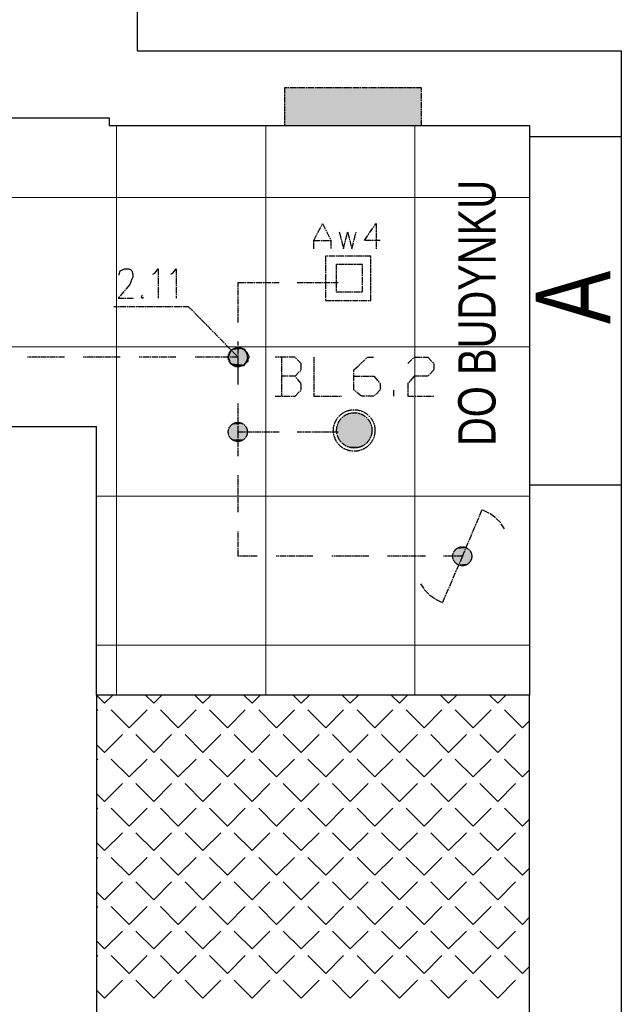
# Model space of a CAD drawing. Header units: millimetres. Extents: x -523 to 1404227, y -783705 to 1038705.
# Tile 477 of 508: x 910804 to 913222, y 221442 to 225400. Entities that reach past the tile are written whole.
import ezdxf

# ---------------------------------------------------------------- set-up
doc = ezdxf.new("R2010")
doc.units = ezdxf.units.MM
doc.linetypes.add('ACAD_ISO08W100', pattern=[36, 24, -3, 6, -3])
doc.layers.add('!!ELEKTRYKA', color=7, linetype='Continuous')
doc.styles.add('BIKWYM', font='BIKROMSW.SHX', dxfattribs={"width": 0.8})

msp = doc.modelspace()

# ---------------------------------------------------------------- linework, layer by layer
at = {"layer": '!!ELEKTRYKA', "color": 252}
for p, q in [((911277.7, 225275.06), (911277.7, 236828.69)), ((911277.7, 225275.06), (913221.99, 225275.06)), ((913221.99, 225275.06), (913221.99, 218385.47)), ((910602.7, 225005.06), (911162.7, 225005.06)), ((911162.7, 225005.06), (911162.7, 224975.06)), ((911162.7, 224975.06), (912463.2, 224975.06)), ((912463.2, 224975.06), (912852.7, 224975.06)), ((912852.7, 224975.06), (912852.7, 224825.07)), ((912852.7, 224930.06), (913221.99, 224930.06)), ((912852.7, 224825.07), (912852.7, 222685.06)), ((909887.7, 223765.06), (911112.7, 223765.06)), ((911112.7, 222685.06), (911112.7, 223765.06)), ((912852.7, 223530.06), (913221.99, 223530.06)), ((911112.7, 222685.06), (911112.7, 218845.06)), ((912852.7, 222685.06), (911112.7, 222685.06)), ((912852.7, 218845.06), (912852.7, 222685.06))]:
    msp.add_line(p, q, dxfattribs=at)
at = {"layer": '!!ELEKTRYKA', "color": 252, "lineweight": 15, "ltscale": 15}
for p, q in [((911192.7, 224975.06), (911192.7, 222685.06)), ((911792.7, 224975.06), (911792.7, 222685.06)), ((912392.7, 224975.06), (912392.7, 222685.06)), ((904592.7, 224685.06), (912852.7, 224685.06)), ((904592.7, 224085.06), (912852.7, 224085.06)), ((911112.7, 223485.06), (912852.7, 223485.06)), ((911112.7, 222885.06), (912852.7, 222885.06))]:
    msp.add_line(p, q, dxfattribs=at)
at = {"layer": '!!ELEKTRYKA', "color": 252, "linetype": 'Continuous', "lineweight": 20}
for p, q in [((911144.93, 222652.2), (911112.7, 222684.44)), ((911144.93, 222652.2), (911177.78, 222685.06)), ((911342.49, 222652.2), (911309.64, 222685.06)), ((911342.49, 222652.2), (911375.34, 222685.06)), ((911540.06, 222652.2), (911507.21, 222685.06)), ((911540.06, 222652.2), (911572.91, 222685.06)), ((911737.63, 222652.2), (911704.77, 222685.06)), ((911737.63, 222652.2), (911770.48, 222685.06)), ((911935.19, 222652.2), (911902.34, 222685.06)), ((911935.19, 222652.2), (911968.04, 222685.06)), ((912132.76, 222652.2), (912099.91, 222685.06)), ((912132.76, 222652.2), (912165.61, 222685.06)), ((912330.32, 222652.2), (912297.47, 222685.06)), ((912330.32, 222652.2), (912363.17, 222685.06)), ((912527.89, 222652.2), (912495.04, 222685.06)), ((912527.89, 222652.2), (912560.74, 222685.06)), ((912725.45, 222652.2), (912692.6, 222685.06)), ((912725.45, 222652.2), (912758.3, 222685.06)), ((911112.7, 222619.97), (911117.99, 222625.26)), ((911243.71, 222553.42), (911171.87, 222625.26)), ((911243.71, 222553.42), (911315.55, 222625.26)), ((911441.28, 222553.42), (911369.43, 222625.26)), ((911441.28, 222553.42), (911513.12, 222625.26)), ((911638.84, 222553.42), (911567, 222625.26)), ((911638.84, 222553.42), (911710.68, 222625.26)), ((911836.41, 222553.42), (911764.57, 222625.26)), ((911836.41, 222553.42), (911908.25, 222625.26)), ((912033.97, 222553.42), (911962.13, 222625.26)), ((912033.97, 222553.42), (912105.82, 222625.26)), ((912231.54, 222553.42), (912159.7, 222625.26)), ((912231.54, 222553.42), (912303.38, 222625.26)), ((912429.11, 222553.42), (912357.26, 222625.26)), ((912429.11, 222553.42), (912500.95, 222625.26)), ((912626.67, 222553.42), (912554.83, 222625.26)), ((912626.67, 222553.42), (912698.51, 222625.26)), ((912824.24, 222553.42), (912752.39, 222625.26)), ((912824.24, 222553.42), (912852.7, 222581.88)), ((911144.93, 222454.64), (911216.77, 222526.48)), ((911342.49, 222454.64), (911270.65, 222526.48)), ((911342.49, 222454.64), (911414.34, 222526.48)), ((911540.06, 222454.64), (911468.22, 222526.48)), ((911540.06, 222454.64), (911611.9, 222526.48)), ((911737.63, 222454.64), (911665.78, 222526.48)), ((911737.63, 222454.64), (911809.47, 222526.48)), ((911935.19, 222454.64), (911863.35, 222526.48)), ((911935.19, 222454.64), (912007.03, 222526.48)), ((912132.76, 222454.64), (912060.91, 222526.48)), ((912132.76, 222454.64), (912204.6, 222526.48)), ((912330.32, 222454.64), (912258.48, 222526.48)), ((912330.32, 222454.64), (912402.16, 222526.48)), ((912527.89, 222454.64), (912456.05, 222526.48)), ((912527.89, 222454.64), (912599.73, 222526.48)), ((912725.45, 222454.64), (912653.61, 222526.48)), ((912725.45, 222454.64), (912797.3, 222526.48)), ((912852.7, 222524.96), (912851.18, 222526.48)), ((911144.93, 222454.64), (911112.7, 222486.87)), ((911112.7, 222422.41), (911117.99, 222427.7)), ((911243.71, 222355.86), (911171.87, 222427.7)), ((911243.71, 222355.86), (911315.55, 222427.7)), ((911441.28, 222355.86), (911369.43, 222427.7)), ((911441.28, 222355.86), (911513.12, 222427.7)), ((911638.84, 222355.86), (911567, 222427.7)), ((911638.84, 222355.86), (911710.68, 222427.7)), ((911836.41, 222355.86), (911764.57, 222427.7)), ((911836.41, 222355.86), (911908.25, 222427.7)), ((912033.97, 222355.86), (911962.13, 222427.7)), ((912033.97, 222355.86), (912105.82, 222427.7)), ((912231.54, 222355.86), (912159.7, 222427.7)), ((912231.54, 222355.86), (912303.38, 222427.7)), ((912429.11, 222355.86), (912357.26, 222427.7)), ((912429.11, 222355.86), (912500.95, 222427.7)), ((912626.67, 222355.86), (912554.83, 222427.7)), ((912626.67, 222355.86), (912698.51, 222427.7)), ((912824.24, 222355.86), (912752.39, 222427.7)), ((912824.24, 222355.86), (912852.7, 222384.32)), ((911144.93, 222257.07), (911216.77, 222328.92)), ((911342.49, 222257.07), (911270.65, 222328.92)), ((911342.49, 222257.07), (911414.34, 222328.92)), ((911540.06, 222257.07), (911468.22, 222328.92)), ((911540.06, 222257.07), (911611.9, 222328.92)), ((911737.63, 222257.07), (911665.78, 222328.92)), ((911737.63, 222257.07), (911809.47, 222328.92)), ((911935.19, 222257.07), (911863.35, 222328.92)), ((911935.19, 222257.07), (912007.03, 222328.92)), ((912132.76, 222257.07), (912060.91, 222328.92)), ((912132.76, 222257.07), (912204.6, 222328.92)), ((912330.32, 222257.07), (912258.48, 222328.92)), ((912330.32, 222257.07), (912402.16, 222328.92)), ((912527.89, 222257.07), (912456.05, 222328.92)), ((912527.89, 222257.07), (912599.73, 222328.92)), ((912725.45, 222257.07), (912653.61, 222328.92)), ((912725.45, 222257.07), (912797.3, 222328.92)), ((912852.7, 222327.4), (912851.18, 222328.92)), ((911144.93, 222257.07), (911112.7, 222289.31)), ((911112.7, 222224.84), (911117.99, 222230.13)), ((911243.71, 222158.29), (911171.87, 222230.13)), ((911243.71, 222158.29), (911315.55, 222230.13)), ((911441.28, 222158.29), (911369.43, 222230.13)), ((911441.28, 222158.29), (911513.12, 222230.13)), ((911638.84, 222158.29), (911567, 222230.13)), ((911638.84, 222158.29), (911710.68, 222230.13)), ((911836.41, 222158.29), (911764.57, 222230.13)), ((911836.41, 222158.29), (911908.25, 222230.13)), ((912033.97, 222158.29), (911962.13, 222230.13)), ((912033.97, 222158.29), (912105.82, 222230.13)), ((912231.54, 222158.29), (912159.7, 222230.13)), ((912231.54, 222158.29), (912303.38, 222230.13)), ((912429.11, 222158.29), (912357.26, 222230.13)), ((912429.11, 222158.29), (912500.95, 222230.13)), ((912626.67, 222158.29), (912554.83, 222230.13)), ((912626.67, 222158.29), (912698.51, 222230.13)), ((912824.24, 222158.29), (912752.39, 222230.13)), ((912824.24, 222158.29), (912852.7, 222186.75)), ((911144.93, 222059.51), (911216.77, 222131.35)), ((911342.49, 222059.51), (911270.65, 222131.35)), ((911342.49, 222059.51), (911414.34, 222131.35)), ((911540.06, 222059.51), (911468.22, 222131.35)), ((911540.06, 222059.51), (911611.9, 222131.35)), ((911737.63, 222059.51), (911665.78, 222131.35)), ((911737.63, 222059.51), (911809.47, 222131.35)), ((911935.19, 222059.51), (911863.35, 222131.35)), ((911935.19, 222059.51), (912007.03, 222131.35)), ((912132.76, 222059.51), (912060.91, 222131.35)), ((912132.76, 222059.51), (912204.6, 222131.35)), ((912330.32, 222059.51), (912258.48, 222131.35)), ((912330.32, 222059.51), (912402.16, 222131.35)), ((912527.89, 222059.51), (912456.05, 222131.35)), ((912527.89, 222059.51), (912599.73, 222131.35)), ((912725.45, 222059.51), (912653.61, 222131.35)), ((912725.45, 222059.51), (912797.3, 222131.35)), ((912852.7, 222129.83), (912851.18, 222131.35)), ((911144.93, 222059.51), (911112.7, 222091.74)), ((911112.7, 222027.28), (911117.99, 222032.57)), ((911243.71, 221960.72), (911171.87, 222032.57)), ((911243.71, 221960.72), (911315.55, 222032.57)), ((911441.28, 221960.72), (911369.43, 222032.57)), ((911441.28, 221960.72), (911513.12, 222032.57)), ((911638.84, 221960.72), (911567, 222032.57)), ((911638.84, 221960.72), (911710.68, 222032.57)), ((911836.41, 221960.72), (911764.57, 222032.57)), ((911836.41, 221960.72), (911908.25, 222032.57)), ((912033.97, 221960.72), (911962.13, 222032.57)), ((912033.97, 221960.72), (912105.82, 222032.57)), ((912231.54, 221960.72), (912159.7, 222032.57)), ((912231.54, 221960.72), (912303.38, 222032.57)), ((912429.11, 221960.72), (912357.26, 222032.57)), ((912429.11, 221960.72), (912500.95, 222032.57)), ((912626.67, 221960.72), (912554.83, 222032.57)), ((912626.67, 221960.72), (912698.51, 222032.57)), ((912824.24, 221960.72), (912752.39, 222032.57)), ((912824.24, 221960.72), (912852.7, 221989.18)), ((911144.93, 221861.94), (911216.77, 221933.78)), ((911342.49, 221861.94), (911270.65, 221933.78)), ((911342.49, 221861.94), (911414.34, 221933.78)), ((911540.06, 221861.94), (911468.22, 221933.78)), ((911540.06, 221861.94), (911611.9, 221933.78)), ((911737.63, 221861.94), (911665.78, 221933.78)), ((911737.63, 221861.94), (911809.47, 221933.78)), ((911935.19, 221861.94), (911863.35, 221933.78)), ((911935.19, 221861.94), (912007.03, 221933.78)), ((912132.76, 221861.94), (912060.91, 221933.78)), ((912132.76, 221861.94), (912204.6, 221933.78)), ((912330.32, 221861.94), (912258.48, 221933.78)), ((912330.32, 221861.94), (912402.16, 221933.78)), ((912527.89, 221861.94), (912456.05, 221933.78)), ((912527.89, 221861.94), (912599.73, 221933.78)), ((912725.45, 221861.94), (912653.61, 221933.78)), ((912725.45, 221861.94), (912797.3, 221933.78)), ((912852.7, 221932.27), (912851.18, 221933.78)), ((911144.93, 221861.94), (911112.7, 221894.17)), ((911112.7, 221829.71), (911117.99, 221835)), ((911243.71, 221763.16), (911171.87, 221835)), ((911243.71, 221763.16), (911315.55, 221835)), ((911441.28, 221763.16), (911369.43, 221835)), ((911441.28, 221763.16), (911513.12, 221835)), ((911638.84, 221763.16), (911567, 221835)), ((911638.84, 221763.16), (911710.68, 221835)), ((911836.41, 221763.16), (911764.57, 221835)), ((911836.41, 221763.16), (911908.25, 221835)), ((912033.97, 221763.16), (911962.13, 221835)), ((912033.97, 221763.16), (912105.82, 221835)), ((912231.54, 221763.16), (912159.7, 221835)), ((912231.54, 221763.16), (912303.38, 221835)), ((912429.11, 221763.16), (912357.26, 221835)), ((912429.11, 221763.16), (912500.95, 221835)), ((912626.67, 221763.16), (912554.83, 221835)), ((912626.67, 221763.16), (912698.51, 221835)), ((912824.24, 221763.16), (912752.39, 221835)), ((912824.24, 221763.16), (912852.7, 221791.62)), ((911144.93, 221664.38), (911216.77, 221736.22)), ((911342.49, 221664.38), (911270.65, 221736.22)), ((911342.49, 221664.38), (911414.34, 221736.22)), ((911540.06, 221664.38), (911468.22, 221736.22)), ((911540.06, 221664.38), (911611.9, 221736.22)), ((911737.63, 221664.38), (911665.78, 221736.22)), ((911737.63, 221664.38), (911809.47, 221736.22)), ((911935.19, 221664.38), (911863.35, 221736.22)), ((911935.19, 221664.38), (912007.03, 221736.22)), ((912132.76, 221664.38), (912060.91, 221736.22)), ((912132.76, 221664.38), (912204.6, 221736.22)), ((912330.32, 221664.38), (912258.48, 221736.22)), ((912330.32, 221664.38), (912402.16, 221736.22)), ((912527.89, 221664.38), (912456.05, 221736.22)), ((912527.89, 221664.38), (912599.73, 221736.22)), ((912725.45, 221664.38), (912653.61, 221736.22)), ((912725.45, 221664.38), (912797.3, 221736.22)), ((912852.7, 221734.7), (912851.18, 221736.22)), ((911144.93, 221664.38), (911112.7, 221696.61)), ((911112.7, 221632.14), (911117.99, 221637.44)), ((911243.71, 221565.59), (911171.87, 221637.44)), ((911243.71, 221565.59), (911315.55, 221637.44)), ((911441.28, 221565.59), (911369.43, 221637.44)), ((911441.28, 221565.59), (911513.12, 221637.44)), ((911638.84, 221565.59), (911567, 221637.44)), ((911638.84, 221565.59), (911710.68, 221637.44)), ((911836.41, 221565.59), (911764.57, 221637.44)), ((911836.41, 221565.59), (911908.25, 221637.44)), ((912033.97, 221565.59), (911962.13, 221637.44)), ((912033.97, 221565.59), (912105.82, 221637.44)), ((912231.54, 221565.59), (912159.7, 221637.44)), ((912231.54, 221565.59), (912303.38, 221637.44)), ((912429.11, 221565.59), (912357.26, 221637.44)), ((912429.11, 221565.59), (912500.95, 221637.44)), ((912626.67, 221565.59), (912554.83, 221637.44)), ((912626.67, 221565.59), (912698.51, 221637.44)), ((912824.24, 221565.59), (912752.39, 221637.44)), ((912824.24, 221565.59), (912852.7, 221594.05)), ((911144.93, 221466.81), (911216.77, 221538.65)), ((911342.49, 221466.81), (911270.65, 221538.65)), ((911342.49, 221466.81), (911414.34, 221538.65)), ((911540.06, 221466.81), (911468.22, 221538.65)), ((911540.06, 221466.81), (911611.9, 221538.65)), ((911737.63, 221466.81), (911665.78, 221538.65)), ((911737.63, 221466.81), (911809.47, 221538.65)), ((911935.19, 221466.81), (911863.35, 221538.65)), ((911935.19, 221466.81), (912007.03, 221538.65)), ((912132.76, 221466.81), (912060.91, 221538.65)), ((912132.76, 221466.81), (912204.6, 221538.65)), ((912330.32, 221466.81), (912258.48, 221538.65)), ((912330.32, 221466.81), (912402.16, 221538.65)), ((912527.89, 221466.81), (912456.05, 221538.65)), ((912527.89, 221466.81), (912599.73, 221538.65)), ((912725.45, 221466.81), (912653.61, 221538.65)), ((912725.45, 221466.81), (912797.3, 221538.65)), ((912852.7, 221537.13), (912851.18, 221538.65)), ((911144.93, 221466.81), (911112.7, 221499.04))]:
    msp.add_line(p, q, dxfattribs=at)
at = {"layer": '!!ELEKTRYKA', "color": 252, "lineweight": 20}
for p, q in [((912852.7, 222685.06), (912852.7, 222545.06)), ((912852.7, 222545.06), (912852.7, 218845.06))]:
    msp.add_line(p, q, dxfattribs=at)
at = {"layer": '!!ELEKTRYKA', "color": 14, "linetype": 'ACAD_ISO08W100', "lineweight": -3}
msp.add_lwpolyline([(912418.41, 225126.81), (911867.95, 225126.81), (911867.95, 224974.41), (912418.41, 224974.41)], close=True, dxfattribs=at)
at = {"layer": '!!ELEKTRYKA', "color": 30, "linetype": 'ACAD_ISO08W100', "lineweight": -3}
for points in [[(911986.64, 224479.05), (911986.64, 224512.93), (912020.63, 224580.68), (912054.63, 224512.93), (912054.63, 224479.05)], [(912253.26, 224513.02), (912189.51, 224513.02), (912236.3, 224580.74), (912236.3, 224479.15)], [(912088.08, 224546.86), (912105.06, 224479.12), (912122.04, 224546.86), (912139.01, 224479.12), (912155.99, 224546.86)], [(911986.64, 224512.93), (912054.63, 224512.93)]]:
    msp.add_lwpolyline(points, dxfattribs=at)
for points in [[(912032.87, 224271.69), (912215.07, 224271.69), (912215.07, 224449.49), (912032.87, 224449.49)], [(912075.66, 224305.46), (912181.64, 224305.46), (912181.64, 224415.55), (912075.66, 224415.55)]]:
    msp.add_lwpolyline(points, close=True, dxfattribs=at)
at = {"layer": '!!ELEKTRYKA', "color": 5, "linetype": 'ACAD_ISO08W100', "lineweight": -3}
for points in [[(911203.43, 224373.22), (911203.43, 224377.47), (911207.56, 224390.18), (911216.43, 224394.37), (911224.7, 224398.63), (911241.84, 224398.63), (911250.11, 224394.37), (911254.25, 224390.18), (911258.39, 224377.47), (911258.39, 224364.77), (911254.25, 224356.32), (911245.98, 224335.1), (911199.29, 224280.08), (911262.52, 224280.08)], [(911338.68, 224377.53), (911346.94, 224381.72), (911359.92, 224398.65), (911359.92, 224280.16)], [(911411.14, 224377.46), (911419.39, 224381.64), (911432.36, 224398.57), (911432.36, 224280.05)], [(911681.64, 224182.75), (911681.64, 224343.62), (911846.86, 224343.62)], [(911919.01, 224343.57), (912083.83, 224343.57)], [(911296.58, 224292.8), (911292.45, 224284.3), (911296.58, 224280.11), (911300.71, 224284.3)], [(911482.88, 224246.26), (911182.04, 224246.26)], [(911482.9, 224246.21), (911682.05, 224042.99)], [(911681.64, 223945.67), (911681.64, 224106.55)], [(910983.19, 224043.07), (910834.71, 224043.07)], [(911207.1, 224043.07), (911059.22, 224043.07)], [(911431.62, 224043.07), (911283.74, 224043.07)], [(911682.2, 223932.91), (911682.2, 224043), (911508.43, 224043)], [(911910.43, 223966.82), (911935.67, 223992.24), (911935.67, 224017.66), (911910.43, 224043.02), (911830, 224043.02)], [(911855.53, 224042.99), (911855.53, 223886.35)], [(911986.64, 224043.04), (911986.64, 223886.37), (912096.83, 223886.37)], [(912147.42, 223966.83), (912227.58, 223966.83), (912253.33, 223937.22), (912253.33, 223911.82), (912227.58, 223886.43), (912177.26, 223886.43), (912147.42, 223911.82), (912147.42, 223992.22), (912202.42, 224043.07), (912227.58, 224043.07)], [(912363.41, 224017.62), (912389.09, 224043.02), (912443.97, 224043.02), (912469.07, 224017.62), (912469.07, 223992.23), (912443.97, 223966.83), (912389.09, 223966.83), (912363.41, 223937.17), (912363.41, 223886.38), (912469.07, 223886.38)], [(911830, 223886.39), (911910.43, 223886.39), (911935.67, 223911.81), (911935.67, 223937.17), (911910.43, 223966.82), (911855.24, 223966.82)], [(912308.2, 223886.4), (912308.2, 223911.81)], [(911846.86, 223742.47), (911681.64, 223742.47), (911681.64, 223856.77)], [(911681.64, 223645.1), (911681.64, 223742.47)], [(912083.83, 223742.44), (911919.01, 223742.44)], [(911681.64, 223420.72), (911681.64, 223568.9)], [(912583.53, 223242.89), (912663.91, 223433.41)], [(912752.62, 223353.07), (912735.74, 223378.44), (912714.21, 223399.63), (912689.19, 223416.56), (912663.58, 223429.25)], [(911758.07, 223242.92), (911681.64, 223242.92), (911681.64, 223344.52)], [(911982.07, 223242.91), (911834.14, 223242.91)], [(912206.91, 223242.91), (912058.39, 223242.91)], [(912435.27, 223242.91), (912282.64, 223242.91)], [(912583.24, 223242.97), (912502.8, 223056.66)], [(912583.21, 223242.91), (912507.48, 223242.91)], [(912414.47, 223132.81), (912431.39, 223107.43), (912452.4, 223086.25), (912478.07, 223069.33), (912503.16, 223056.61)]]:
    msp.add_lwpolyline(points, dxfattribs=at)
msp.add_lwpolyline([(911707.21, 224013.41), (911703.09, 224009.18), (911694.27, 224009.18), (911686.04, 224004.94), (911681.92, 224004.94), (911673.09, 224004.94), (911664.86, 224009.18), (911660.74, 224013.41), (911651.92, 224017.65), (911647.8, 224026.12), (911647.8, 224030.36), (911643.68, 224038.83), (911643.68, 224047.3), (911647.8, 224055.71), (911647.8, 224059.94), (911651.92, 224068.41), (911656.62, 224072.65), (911664.86, 224076.88), (911673.09, 224081.12), (911677.8, 224081.12), (911686.04, 224081.12), (911694.27, 224081.12), (911703.09, 224076.88), (911707.21, 224076.88), (911711.33, 224068.41), (911715.45, 224064.18), (911720.15, 224055.71), (911724.27, 224047.3), (911724.27, 224043.06), (911720.15, 224034.59), (911720.15, 224026.12), (911715.45, 224021.89)], close=True, dxfattribs=at)
for centre, radius in [((911680.46, 224043.28), 38.36), ((911680.46, 224043.28), 38.36), ((912148.33, 223748.73), 83.53), ((912148.71, 223749.24), 71.02), ((911680.46, 223742.7), 38.36), ((911680.46, 223742.7), 38.36), ((912582.74, 223242.91), 38.14), ((912582.74, 223242.91), 38.14)]:
    msp.add_circle(centre, radius, dxfattribs=at)
at = {"layer": '!!ELEKTRYKA', "color": 14, "linetype": 'ACAD_ISO08W100', "lineweight": -3}
for points in [[(911867.95, 225126.81), (912418.41, 224974.41), (911867.95, 224974.41)], [(911867.95, 225126.81), (912418.41, 225126.81), (912418.41, 224974.41)]]:
    msp.add_solid(points, dxfattribs=at)
at = {"layer": '!!ELEKTRYKA', "color": 5, "linetype": 'ACAD_ISO08W100', "lineweight": -3}
for points in [[(911699.16, 224081.09), (911660.94, 224076.85), (911703.28, 224076.85)], [(911699.16, 224081.09), (911669.17, 224081.09), (911660.94, 224076.85)], [(911673.31, 224081.12), (911703.3, 224076.89), (911665.08, 224076.89)], [(911673.36, 224081.13), (911694.53, 224081.13), (911702.76, 224076.9)], [(911720.15, 224059.94), (911643.68, 224051.53), (911720.15, 224051.53)], [(911720.15, 224059.94), (911647.8, 224059.94), (911643.68, 224051.53)], [(911647.8, 224055.71), (911720.15, 224051.53), (911643.68, 224051.53)], [(911643.68, 224051.53), (911724.27, 224043.06), (911643.68, 224043.06)], [(911643.68, 224051.53), (911720.15, 224051.53), (911724.27, 224043.06)], [(911720.15, 224051.53), (911643.68, 224047.3), (911724.27, 224047.3)], [(911720.15, 224051.53), (911643.68, 224051.53), (911643.68, 224047.3)], [(911724.27, 224047.3), (911643.68, 224038.83), (911720.15, 224038.83)], [(911724.27, 224047.3), (911643.68, 224047.3), (911643.68, 224038.83)], [(911643.68, 224043.06), (911720.15, 224034.59), (911643.68, 224034.59)], [(911643.68, 224043.06), (911724.27, 224043.06), (911720.15, 224034.59)], [(911651.94, 224068.45), (911715.47, 224064.21), (911647.82, 224064.21)], [(911715.47, 224068.45), (911647.82, 224059.98), (911719.58, 224059.98)], [(911715.47, 224068.45), (911651.94, 224068.45), (911647.82, 224059.98)], [(911647.82, 224064.21), (911719.58, 224055.74), (911647.82, 224055.74)], [(911647.82, 224064.21), (911715.47, 224064.21), (911719.58, 224055.74)], [(911647.82, 224055.74), (911719.58, 224055.74), (911719.58, 224051.51)], [(911660.2, 224076.95), (911711.37, 224068.48), (911651.96, 224068.48)], [(911711.37, 224072.72), (911651.96, 224068.48), (911715.49, 224068.48)], [(911711.37, 224072.72), (911656.08, 224072.72), (911651.96, 224068.48)], [(911651.96, 224068.48), (911711.37, 224068.48), (911715.49, 224064.25)], [(911702.57, 224076.93), (911656.1, 224072.7), (911711.39, 224072.7)], [(911702.57, 224076.93), (911660.22, 224076.93), (911656.1, 224072.7)], [(911660.94, 224076.85), (911707.4, 224076.85), (911711.51, 224068.39)], [(911720.15, 224038.83), (911643.68, 224038.83), (911647.8, 224030.36)], [(911643.68, 224034.59), (911720.15, 224026.12), (911647.8, 224026.12)], [(911643.68, 224034.59), (911720.15, 224034.59), (911720.15, 224026.12)], [(911719.58, 224038.8), (911647.82, 224030.33), (911719.58, 224030.33)], [(911719.58, 224030.33), (911647.82, 224026.1), (911715.47, 224026.1)], [(911719.58, 224030.33), (911647.82, 224030.33), (911647.82, 224026.1)], [(911647.82, 224026.1), (911715.47, 224021.86), (911651.94, 224021.86)], [(911647.82, 224026.1), (911719.58, 224026.1), (911715.47, 224021.86)], [(911715.47, 224026.1), (911647.82, 224026.1), (911651.94, 224017.63)], [(911715.49, 224026.14), (911651.96, 224017.67), (911711.37, 224017.67)], [(911651.96, 224021.9), (911711.37, 224017.67), (911656.08, 224017.67)], [(911651.96, 224021.9), (911715.49, 224021.9), (911711.37, 224017.67)], [(911711.37, 224017.67), (911651.96, 224017.67), (911660.2, 224013.43)], [(911656.1, 224017.71), (911702.57, 224013.47), (911660.22, 224013.47)], [(911656.1, 224017.71), (911711.39, 224017.71), (911702.57, 224013.47)], [(911711.51, 224017.57), (911660.94, 224013.34), (911707.4, 224013.34)], [(911660.94, 224013.34), (911699.16, 224009.1), (911669.17, 224009.1)], [(911660.94, 224013.34), (911703.28, 224013.34), (911699.16, 224009.1)], [(911707.4, 224013.34), (911660.94, 224013.34), (911665.05, 224009.1)], [(911707.42, 224013.38), (911665.08, 224009.14), (911703.3, 224009.14)], [(911703.3, 224009.14), (911665.08, 224009.14), (911673.31, 224004.91)], [(911669.22, 224009.12), (911690.39, 224004.89), (911677.45, 224004.89)], [(911669.22, 224009.12), (911698.62, 224009.12), (911690.39, 224004.89)], [(911702.76, 224009.16), (911673.36, 224004.93), (911694.53, 224004.93)], [(912109.38, 223805.93), (912194.27, 223801.66), (912101.19, 223801.66)], [(912113.57, 223810.17), (912189.66, 223805.96), (912109.47, 223805.96)], [(912109.47, 223805.96), (912189.66, 223805.96), (912194.35, 223801.68)], [(912117.71, 223814.43), (912185.6, 223810.21), (912113.61, 223810.21)], [(912113.61, 223810.21), (912185.6, 223810.21), (912189.7, 223805.94)], [(912125.94, 223818.68), (912176.86, 223814.47), (912117.75, 223814.47)], [(912117.75, 223814.47), (912176.86, 223814.47), (912185.64, 223810.19)], [(912126.03, 223818.7), (912172.85, 223818.7), (912176.95, 223814.49)], [(912152.01, 223822.87), (912156.11, 223818.65), (912139.14, 223818.65)], [(911715.47, 223767.88), (911647.82, 223759.41), (911719.58, 223759.41)], [(911715.47, 223767.88), (911651.94, 223767.88), (911647.82, 223759.41)], [(911711.37, 223772.11), (911651.96, 223767.87), (911715.49, 223767.87)], [(911711.37, 223772.11), (911656.08, 223772.11), (911651.96, 223767.87)], [(911702.57, 223776.39), (911656.1, 223772.16), (911711.39, 223772.16)], [(911702.57, 223776.39), (911660.22, 223776.39), (911656.1, 223772.16)], [(911699.16, 223780.51), (911660.94, 223776.27), (911703.28, 223776.27)], [(911699.16, 223780.51), (911669.17, 223780.51), (911660.94, 223776.27)], [(911681.61, 223784.81), (911677.5, 223780.58), (911690.43, 223780.58)], [(912079.75, 223763.58), (912219.7, 223755.15), (912075.66, 223755.15)], [(912083.89, 223776.33), (912215.06, 223767.84), (912079.8, 223767.84)], [(912079.8, 223767.84), (912219.74, 223763.62), (912079.8, 223763.62)], [(912079.8, 223767.84), (912215.06, 223767.84), (912219.74, 223763.62)], [(912079.8, 223763.62), (912219.74, 223763.62), (912219.74, 223755.13)], [(912088.03, 223789.02), (912210.99, 223780.59), (912083.94, 223780.59)], [(912083.94, 223780.59), (912215.09, 223776.31), (912083.94, 223776.31)], [(912083.94, 223780.59), (912210.99, 223780.59), (912215.09, 223776.31)], [(912083.94, 223776.31), (912215.09, 223776.31), (912215.09, 223767.88)], [(912092.18, 223793.28), (912206.35, 223789.06), (912088.08, 223789.06)], [(912088.08, 223789.06), (912206.35, 223789.06), (912211.03, 223780.57)], [(912096.32, 223797.53), (912202.28, 223793.32), (912092.22, 223793.32)], [(912092.22, 223793.32), (912202.28, 223793.32), (912206.38, 223789.04)], [(912100.46, 223801.79), (912198.22, 223797.52), (912096.36, 223797.52)], [(912096.36, 223797.52), (912198.22, 223797.52), (912202.32, 223793.3)], [(912101.19, 223801.66), (912194.27, 223801.66), (912198.37, 223797.45)], [(911720.15, 223759.42), (911643.68, 223755.19), (911720.15, 223755.19)], [(911720.15, 223759.42), (911647.8, 223759.42), (911643.68, 223755.19)], [(911720.15, 223755.19), (911643.68, 223746.72), (911724.27, 223746.72)], [(911720.15, 223755.19), (911643.68, 223755.19), (911643.68, 223746.72)], [(911724.27, 223746.72), (911643.68, 223738.25), (911720.15, 223738.25)], [(911724.27, 223746.72), (911643.68, 223746.72), (911643.68, 223738.25)], [(911720.15, 223738.25), (911643.68, 223738.25), (911647.8, 223729.78)], [(911719.58, 223738.24), (911647.82, 223729.77), (911719.58, 223729.77)], [(911719.58, 223729.77), (911647.82, 223725.53), (911715.47, 223725.53)], [(911719.58, 223729.77), (911647.82, 223729.77), (911647.82, 223725.53)], [(911715.47, 223725.53), (911647.82, 223725.53), (911651.94, 223717.06)], [(911715.49, 223725.58), (911651.96, 223717.12), (911711.37, 223717.12)], [(912075.66, 223755.15), (912219.7, 223750.87), (912075.66, 223750.87)], [(912075.66, 223755.15), (912219.7, 223755.15), (912219.7, 223750.87)], [(912075.66, 223750.87), (912219.7, 223742.44), (912075.66, 223742.44)], [(912075.66, 223750.87), (912219.7, 223750.87), (912219.7, 223742.44)], [(912075.66, 223742.44), (912219.7, 223733.95), (912079.75, 223733.95)], [(912075.66, 223742.44), (912219.7, 223742.44), (912219.7, 223733.95)], [(912079.8, 223734), (912215.06, 223729.72), (912079.8, 223729.72)], [(912079.8, 223734), (912219.74, 223734), (912215.06, 223729.72)], [(912079.8, 223729.72), (912215.06, 223721.29), (912083.89, 223721.29)], [(912079.8, 223729.72), (912215.06, 223729.72), (912215.06, 223721.29)], [(911711.37, 223717.12), (911651.96, 223717.12), (911660.2, 223712.88)], [(911711.51, 223716.99), (911660.94, 223712.76), (911707.4, 223712.76)], [(911707.4, 223712.76), (911660.94, 223712.76), (911665.05, 223708.52)], [(911707.42, 223712.81), (911665.08, 223708.57), (911703.3, 223708.57)], [(911694.53, 223708.62), (911673.36, 223708.62), (911681.59, 223704.38)], [(911694.57, 223708.6), (911681.64, 223704.37), (911685.75, 223704.37)], [(912083.94, 223721.28), (912210.99, 223717.06), (912083.94, 223717.06)], [(912083.94, 223721.28), (912215.09, 223721.28), (912210.99, 223717.06)], [(912083.94, 223717.06), (912206.89, 223708.57), (912088.03, 223708.57)], [(912083.94, 223717.06), (912210.99, 223717.06), (912206.89, 223708.57)], [(912088.08, 223708.61), (912202.25, 223704.4), (912092.18, 223704.4)], [(912088.08, 223708.61), (912206.35, 223708.61), (912202.25, 223704.4)], [(912092.22, 223704.39), (912198.19, 223700.17), (912096.32, 223700.17)], [(912092.22, 223704.39), (912202.28, 223704.39), (912198.19, 223700.17)], [(912096.36, 223700.16), (912193.54, 223695.94), (912100.46, 223695.94)], [(912096.36, 223700.16), (912198.22, 223700.16), (912193.54, 223695.94)], [(912101.19, 223695.82), (912190.17, 223691.6), (912109.38, 223691.6)], [(912101.19, 223695.82), (912194.27, 223695.82), (912190.17, 223691.6)], [(912109.47, 223691.64), (912185.56, 223687.42), (912113.57, 223687.42)], [(912109.47, 223691.64), (912189.66, 223691.64), (912185.56, 223687.42)], [(912113.61, 223687.41), (912176.82, 223683.2), (912117.71, 223683.2)], [(912113.61, 223687.41), (912185.6, 223687.41), (912176.82, 223683.2)], [(912126.03, 223683.22), (912164.07, 223679), (912134.22, 223679)], [(912126.03, 223683.22), (912172.85, 223683.22), (912164.07, 223679)], [(912617.83, 223259.84), (912545.58, 223251.33), (912621.91, 223251.33)], [(912617.83, 223259.84), (912549.66, 223259.84), (912545.58, 223251.33)], [(912621.91, 223251.33), (912545.58, 223247.14), (912621.91, 223247.14)], [(912621.91, 223251.33), (912545.58, 223251.33), (912545.58, 223247.14)], [(912609.15, 223272.54), (912549.72, 223268.29), (912613.23, 223268.29)], [(912609.15, 223272.54), (912558.46, 223272.54), (912549.72, 223268.29)], [(912613.23, 223268.29), (912549.72, 223259.84), (912617.31, 223259.84)], [(912613.23, 223268.29), (912549.72, 223268.29), (912549.72, 223259.84)], [(912604.61, 223276.79), (912558, 223272.54), (912608.69, 223272.54)], [(912604.61, 223276.79), (912562.08, 223276.79), (912558, 223272.54)], [(912595.93, 223281.04), (912562.14, 223276.79), (912604.67, 223276.79)], [(912595.93, 223281.04), (912570.88, 223281.04), (912562.14, 223276.79)], [(912621.91, 223247.14), (912545.58, 223238.63), (912621.91, 223238.63)], [(912621.91, 223247.14), (912545.58, 223247.14), (912545.58, 223238.63)], [(912621.91, 223238.63), (912545.58, 223230.18), (912621.91, 223230.18)], [(912621.91, 223238.63), (912545.58, 223238.63), (912545.58, 223230.18)], [(912621.91, 223230.18), (912545.58, 223230.18), (912549.66, 223225.93)], [(912621.97, 223230.18), (912549.72, 223225.99), (912617.31, 223225.99)], [(912617.31, 223225.99), (912549.72, 223225.99), (912553.8, 223217.48)], [(912617.37, 223225.99), (912553.86, 223217.54), (912613.29, 223217.54)], [(912613.29, 223217.54), (912553.86, 223217.54), (912557.94, 223213.29)], [(912612.77, 223217.54), (912558, 223213.29), (912608.69, 223213.29)], [(912608.69, 223213.29), (912558, 223213.29), (912566.74, 223209.03)], [(912608.81, 223213.35), (912566.28, 223209.1), (912600.07, 223209.1)], [(912600.07, 223209.1), (912566.28, 223209.1), (912570.36, 223204.84)], [(912600.82, 223208.99), (912571.11, 223204.74), (912596.74, 223204.74)]]:
    msp.add_solid(points, dxfattribs=at)

# ---------------------------------------------------------------- texts
at = {"layer": '!!ELEKTRYKA', "color": 252, "style": 'BIKWYM', "width": 0.8}
for s, height, p in [('DO BUDYNKU', 150, (912716.44, 223686.04)), ('A', 300, (913178.01, 224176.67))]:
    msp.add_text(s, height=height, rotation=90, dxfattribs=at).set_placement(p)

doc.saveas('drawing.dxf')
